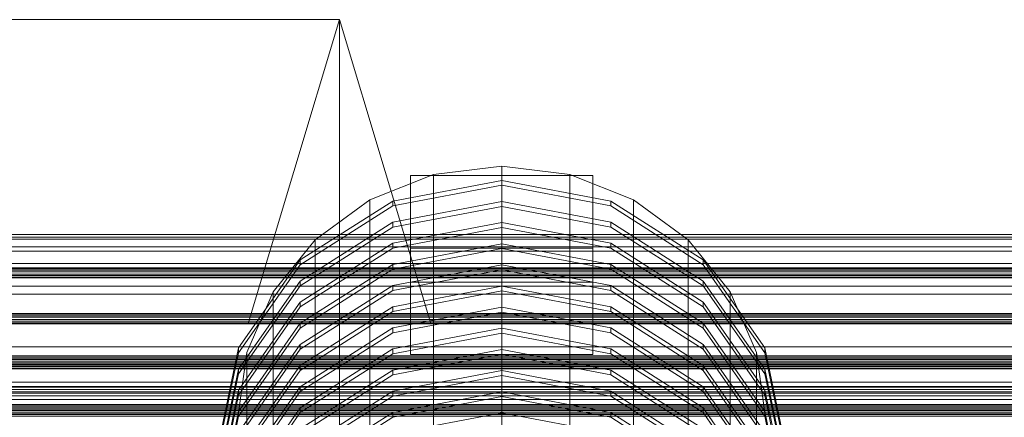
# Model space of a CAD drawing. Header units: millimetres. Extents: x -4738 to 65662, y -68080 to 6847.
# Tile 376 of 656: x 392 to 878, y -32496 to -32300. Entities that reach past the tile are written whole.
import ezdxf

# ---------------------------------------------------------------- set-up
doc = ezdxf.new("R2010")
doc.units = ezdxf.units.MM
for name, color, linetype, lineweight in [('COTAS_P', 1, 'Continuous', 0), ('frontal_C02', 7, 'Continuous', 0), ('frontal_C03', 7, 'Continuous', 0), ('frontal_C03-dry', 7, 'Continuous', 0)]:
    doc.layers.add(name, color=color, linetype=linetype, lineweight=lineweight)
doc.dimstyles.new('R19_100', dxfattribs={"dimtxt": 250, "dimasz": 150, "dimexe": 150, "dimexo": 80, "dimgap": 100, "dimtad": 1, "dimtih": 1, "dimtoh": 1, "dimdsep": 46, "dimcen": 0.09, "dimadec": 0, "dimazin": 0, "dimtfac": 1, "dimtdec": 4, "dimtofl": 0, "dimtmove": 0, "dimatfit": 3, "dimfxl": 1, "dimtolj": 1, "dimtzin": 0, "dimarcsym": 0})

# ---------------------------------------------------------------- blocks, each defined once
blk = doc.blocks.new('DIM_R30_49')
at = {"layer": 'COTAS_P'}
for p, q in [((-150, -32300), (550, -32300)), ((550, -32300), (505, -32450)), ((550, -34900), (550, -32300)), ((550, -32300), (595, -32450)), ((550, -34900), (505, -34750)), ((550, -34900), (595, -34750)), ((-150, -34900), (550, -34900))]:
    blk.add_line(p, q, dxfattribs=at)
blk.add_text('2600 P', height=250, rotation=90, dxfattribs=at).set_placement((450, -33600))

msp = doc.modelspace()

# ---------------------------------------------------------------- linework, layer by layer
at = {"layer": 'frontal_C02'}
for p, q in [((630, -32372.27), (596.354, -32376.499)), ((663.646, -32376.499), (630, -32372.27)), ((630, -32515.335), (630, -32372.27)), ((596.354, -32376.499), (565, -32388.896)), ((585, -32412.762), (585, -32376.996)), ((585, -32376.996), (675, -32376.996)), ((585, -32429.496), (585, -32376.996)), ((596.354, -32519.564), (596.354, -32376.499)), ((695, -32388.896), (663.646, -32376.499)), ((663.646, -32519.564), (663.646, -32376.499)), ((675, -32376.996), (675, -32412.762)), ((675, -32376.996), (675, -32429.496)), ((630, -32379.332), (576.271, -32389.534)), ((576.271, -32391.918), (630, -32381.716)), ((683.729, -32389.534), (630, -32379.332)), ((630, -32381.716), (630, -32379.332)), ((630, -32381.716), (683.729, -32391.918)), ((576.271, -32389.534), (530.722, -32418.585)), ((565, -32388.896), (538.076, -32408.616)), ((565, -32531.96), (565, -32388.896)), ((576.271, -32391.918), (576.271, -32389.534)), ((630, -32389.764), (576.271, -32399.965)), ((683.729, -32399.965), (630, -32389.764)), ((630, -32392.148), (630, -32389.764)), ((729.278, -32418.585), (683.729, -32389.534)), ((683.729, -32391.918), (683.729, -32389.534)), ((721.924, -32408.616), (695, -32388.896)), ((695, -32531.96), (695, -32388.896)), ((530.722, -32420.97), (576.271, -32391.918)), ((576.271, -32402.35), (630, -32392.148)), ((630, -32392.148), (683.729, -32402.35)), ((683.729, -32391.918), (729.278, -32420.97)), ((576.271, -32399.965), (530.722, -32429.017)), ((576.271, -32402.35), (576.271, -32399.965)), ((630, -32400.196), (576.271, -32410.397)), ((683.729, -32410.397), (630, -32400.196)), ((630, -32402.58), (630, -32400.196)), ((729.278, -32429.017), (683.729, -32399.965)), ((683.729, -32402.35), (683.729, -32399.965)), ((530.722, -32431.401), (576.271, -32402.35)), ((576.271, -32412.782), (630, -32402.58)), ((630, -32402.58), (683.729, -32412.782)), ((683.729, -32402.35), (729.278, -32431.401)), ((538.076, -32408.616), (517.417, -32434.316)), ((576.271, -32410.397), (530.722, -32439.449)), ((538.076, -32551.681), (538.076, -32408.616)), ((576.271, -32412.782), (576.271, -32410.397)), ((630, -32410.627), (576.271, -32420.829)), ((683.729, -32420.829), (630, -32410.627)), ((630, -32413.012), (630, -32410.627)), ((729.278, -32439.449), (683.729, -32410.397)), ((683.729, -32412.782), (683.729, -32410.397)), ((742.583, -32434.316), (721.924, -32408.616)), ((721.924, -32551.681), (721.924, -32408.616)), ((530.722, -32441.833), (576.271, -32412.782)), ((576.271, -32423.213), (630, -32413.012)), ((675, -32412.762), (585, -32412.762)), ((585, -32412.762), (585, -32465.263)), ((630, -32413.012), (683.729, -32423.213)), ((675, -32465.263), (675, -32412.762)), ((683.729, -32412.782), (729.278, -32441.833)), ((530.722, -32418.585), (500.287, -32462.064)), ((530.722, -32420.97), (530.722, -32418.585)), ((576.271, -32420.829), (530.722, -32449.881)), ((576.271, -32423.213), (576.271, -32420.829)), ((729.278, -32449.881), (683.729, -32420.829)), ((683.729, -32423.213), (683.729, -32420.829)), ((759.713, -32462.064), (729.278, -32418.585)), ((729.278, -32420.97), (729.278, -32418.585)), ((500.287, -32464.448), (530.722, -32420.97)), ((530.722, -32452.265), (576.271, -32423.213)), ((630, -32421.059), (576.271, -32431.261)), ((576.271, -32433.645), (630, -32423.444)), ((683.729, -32431.261), (630, -32421.059)), ((630, -32423.444), (630, -32421.059)), ((630, -32423.444), (683.729, -32433.645)), ((683.729, -32423.213), (729.278, -32452.265)), ((729.278, -32420.97), (759.713, -32464.448)), ((530.722, -32429.017), (500.287, -32472.496)), ((530.722, -32431.401), (530.722, -32429.017)), ((675, -32429.496), (585, -32429.496)), ((585, -32429.496), (585, -32465.263)), ((675, -32465.263), (675, -32429.496)), ((759.713, -32472.496), (729.278, -32429.017)), ((729.278, -32431.401), (729.278, -32429.017)), ((500.287, -32474.88), (530.722, -32431.401)), ((517.417, -32434.316), (504.43, -32464.245)), ((517.417, -32577.381), (517.417, -32434.316)), ((576.271, -32431.261), (530.722, -32460.312)), ((530.722, -32462.697), (576.271, -32433.645)), ((576.271, -32433.645), (576.271, -32431.261)), ((630, -32431.491), (576.271, -32441.693)), ((576.271, -32444.077), (630, -32433.876)), ((683.729, -32441.693), (630, -32431.491)), ((630, -32433.876), (630, -32431.491)), ((630, -32433.876), (683.729, -32444.077)), ((729.278, -32460.312), (683.729, -32431.261)), ((683.729, -32433.645), (683.729, -32431.261)), ((683.729, -32433.645), (729.278, -32462.697)), ((729.278, -32431.401), (759.713, -32474.88)), ((755.57, -32464.245), (742.583, -32434.316)), ((742.583, -32577.381), (742.583, -32434.316)), ((530.722, -32439.449), (500.287, -32482.928)), ((530.722, -32441.833), (530.722, -32439.449)), ((759.713, -32482.928), (729.278, -32439.449)), ((729.278, -32441.833), (729.278, -32439.449)), ((500.287, -32485.312), (530.722, -32441.833)), ((576.271, -32441.693), (530.722, -32470.744)), ((530.722, -32473.129), (576.271, -32444.077)), ((576.271, -32444.077), (576.271, -32441.693)), ((630, -32441.923), (576.271, -32452.124)), ((576.271, -32454.509), (630, -32444.307)), ((683.729, -32452.124), (630, -32441.923)), ((630, -32444.307), (630, -32441.923)), ((630, -32444.307), (683.729, -32454.509)), ((729.278, -32470.744), (683.729, -32441.693)), ((683.729, -32444.077), (683.729, -32441.693)), ((683.729, -32444.077), (729.278, -32473.129)), ((729.278, -32441.833), (759.713, -32485.312)), ((530.722, -32449.881), (500.287, -32493.359)), ((530.722, -32452.265), (530.722, -32449.881)), ((759.713, -32493.359), (729.278, -32449.881)), ((729.278, -32452.265), (729.278, -32449.881)), ((500.287, -32495.744), (530.722, -32452.265)), ((576.271, -32452.124), (530.722, -32481.176)), ((530.722, -32483.561), (576.271, -32454.509)), ((576.271, -32454.509), (576.271, -32452.124)), ((630, -32452.355), (576.271, -32462.556)), ((576.271, -32464.941), (630, -32454.739)), ((683.729, -32462.556), (630, -32452.355)), ((630, -32454.739), (630, -32452.355)), ((630, -32454.739), (683.729, -32464.941)), ((729.278, -32481.176), (683.729, -32452.124)), ((683.729, -32454.509), (683.729, -32452.124)), ((683.729, -32454.509), (729.278, -32483.561)), ((729.278, -32452.265), (759.713, -32495.744)), ((500.287, -32462.064), (489.6, -32513.351)), ((489.6, -32515.735), (500.287, -32464.448)), ((504.43, -32464.245), (500, -32496.362)), ((530.722, -32460.312), (500.287, -32503.791)), ((500.287, -32464.448), (500.287, -32462.064)), ((500.287, -32506.176), (530.722, -32462.697)), ((504.43, -32607.309), (504.43, -32464.245)), ((530.722, -32462.697), (530.722, -32460.312)), ((576.271, -32462.556), (530.722, -32491.608)), ((576.271, -32464.941), (576.271, -32462.556)), ((630, -32462.787), (576.271, -32472.988)), ((683.729, -32472.988), (630, -32462.787)), ((630, -32465.171), (630, -32462.787)), ((729.278, -32491.608), (683.729, -32462.556)), ((683.729, -32464.941), (683.729, -32462.556)), ((759.713, -32503.791), (729.278, -32460.312)), ((729.278, -32462.697), (729.278, -32460.312)), ((729.278, -32462.697), (759.713, -32506.176)), ((760, -32496.362), (755.57, -32464.245)), ((755.57, -32607.309), (755.57, -32464.245)), ((770.4, -32513.351), (759.713, -32462.064)), ((759.713, -32464.448), (759.713, -32462.064)), ((759.713, -32464.448), (770.4, -32515.735)), ((530.722, -32493.992), (576.271, -32464.941)), ((576.271, -32475.372), (630, -32465.171)), ((585, -32465.263), (675, -32465.263)), ((630, -32465.171), (683.729, -32475.372)), ((683.729, -32464.941), (729.278, -32493.992)), ((500.287, -32472.496), (489.6, -32523.783)), ((530.722, -32470.744), (500.287, -32514.223)), ((500.287, -32474.88), (500.287, -32472.496)), ((500.287, -32516.608), (530.722, -32473.129)), ((530.722, -32473.129), (530.722, -32470.744)), ((576.271, -32472.988), (530.722, -32502.04)), ((576.271, -32475.372), (576.271, -32472.988)), ((630, -32473.218), (576.271, -32483.42)), ((683.729, -32483.42), (630, -32473.218)), ((630, -32475.603), (630, -32473.218)), ((729.278, -32502.04), (683.729, -32472.988)), ((683.729, -32475.372), (683.729, -32472.988)), ((759.713, -32514.223), (729.278, -32470.744)), ((729.278, -32473.129), (729.278, -32470.744)), ((729.278, -32473.129), (759.713, -32516.608)), ((770.4, -32523.783), (759.713, -32472.496)), ((759.713, -32474.88), (759.713, -32472.496)), ((489.6, -32526.167), (500.287, -32474.88)), ((530.722, -32504.424), (576.271, -32475.372)), ((576.271, -32485.804), (630, -32475.603)), ((630, -32475.603), (683.729, -32485.804)), ((683.729, -32475.372), (729.278, -32504.424)), ((759.713, -32474.88), (770.4, -32526.167)), ((500.287, -32482.928), (489.6, -32534.214)), ((530.722, -32481.176), (500.287, -32524.655)), ((500.287, -32485.312), (500.287, -32482.928)), ((500.287, -32527.039), (530.722, -32483.561)), ((530.722, -32483.561), (530.722, -32481.176)), ((576.271, -32483.42), (530.722, -32512.472)), ((576.271, -32485.804), (576.271, -32483.42)), ((630, -32483.65), (576.271, -32493.852)), ((683.729, -32493.852), (630, -32483.65)), ((630, -32486.035), (630, -32483.65)), ((729.278, -32512.472), (683.729, -32483.42)), ((683.729, -32485.804), (683.729, -32483.42)), ((759.713, -32524.655), (729.278, -32481.176)), ((729.278, -32483.561), (729.278, -32481.176)), ((729.278, -32483.561), (759.713, -32527.039)), ((770.4, -32534.214), (759.713, -32482.928)), ((759.713, -32485.312), (759.713, -32482.928)), ((489.6, -32536.599), (500.287, -32485.312)), ((530.722, -32514.856), (576.271, -32485.804)), ((576.271, -32496.236), (630, -32486.035)), ((630, -32486.035), (683.729, -32496.236)), ((683.729, -32485.804), (729.278, -32514.856)), ((759.713, -32485.312), (770.4, -32536.599)), ((500.287, -32493.359), (489.6, -32544.646)), ((530.722, -32491.608), (500.287, -32535.087)), ((500.287, -32495.744), (500.287, -32493.359)), ((530.722, -32493.992), (530.722, -32491.608)), ((759.713, -32535.087), (729.278, -32491.608)), ((729.278, -32493.992), (729.278, -32491.608)), ((770.4, -32544.646), (759.713, -32493.359)), ((759.713, -32495.744), (759.713, -32493.359)), ((489.6, -32547.031), (500.287, -32495.744)), ((500.287, -32537.471), (530.722, -32493.992)), ((576.271, -32493.852), (530.722, -32522.903)), ((530.722, -32525.288), (576.271, -32496.236)), ((576.271, -32496.236), (576.271, -32493.852)), ((630, -32494.082), (576.271, -32504.283)), ((683.729, -32504.283), (630, -32494.082)), ((630, -32496.466), (630, -32494.082)), ((729.278, -32522.903), (683.729, -32493.852)), ((683.729, -32496.236), (683.729, -32493.852)), ((683.729, -32496.236), (729.278, -32525.288)), ((729.278, -32493.992), (759.713, -32537.471)), ((759.713, -32495.744), (770.4, -32547.031))]:
    msp.add_line(p, q, dxfattribs=at)
at = {"layer": 'frontal_C03'}
for p, q in [((1250, -32406.043), (-1250, -32406.043)), ((1250, -32407.295), (-1250, -32407.295)), ((1250, -32408.401), (-1250, -32408.401)), ((1250, -32412.11), (-1250, -32412.11)), ((1250, -32414.28), (-1250, -32414.28)), ((1250, -32420.303), (-1250, -32420.303)), ((1250, -32422.576), (-1250, -32422.576)), ((1250, -32422.892), (-1250, -32422.892)), ((1250, -32423.452), (-1250, -32423.452)), ((1250, -32423.686), (-1250, -32423.686)), ((-1250, -32424.451), (1250, -32424.451)), ((1250, -32425.573), (-1250, -32425.573)), ((1250, -32426.338), (-1250, -32426.338)), ((1250, -32427.132), (-1250, -32427.132)), ((1250, -32427.448), (-1250, -32427.448)), ((1250, -32431.558), (-1250, -32431.558)), ((1250, -32435.566), (-1250, -32435.566)), ((1250, -32445.033), (-1250, -32445.033)), ((1250, -32445.35), (-1250, -32445.35)), ((1250, -32445.443), (-1250, -32445.443)), ((1250, -32446.144), (-1250, -32446.144)), ((-1250, -32446.908), (1250, -32446.908)), ((1250, -32448.031), (-1250, -32448.031)), ((1250, -32448.795), (-1250, -32448.795)), ((1250, -32449.589), (-1250, -32449.589)), ((1250, -32449.906), (-1250, -32449.906)), ((1250, -32450.157), (-1250, -32450.157)), ((1250, -32461.425), (-1250, -32461.425)), ((1250, -32466.663), (-1250, -32466.663)), ((1250, -32467.491), (-1250, -32467.491)), ((1250, -32467.808), (-1250, -32467.808)), ((1250, -32468.602), (-1250, -32468.602)), ((-1250, -32469.366), (1250, -32469.366)), ((1250, -32470.489), (-1250, -32470.489)), ((1250, -32471.253), (-1250, -32471.253)), ((1250, -32472.047), (-1250, -32472.047)), ((1250, -32472.363), (-1250, -32472.363)), ((-1250, -32478.89), (1250, -32478.89)), ((1495, -32481.073), (-1495, -32481.073)), ((1495, -32481.485), (-1495, -32481.485)), ((1495, -32482.513), (-1495, -32482.513)), ((1495, -32483.71), (-1495, -32483.71)), ((1495, -32485.665), (-1495, -32485.665)), ((1495, -32487.529), (-1495, -32487.529)), ((1250, -32484.45), (-1250, -32484.45)), ((1495, -32490.221), (-1495, -32490.221)), ((1495, -32492.569), (-1495, -32492.569)), ((1250, -32489.949), (-1250, -32489.949)), ((1250, -32490.265), (-1250, -32490.265)), ((1250, -32491.059), (-1250, -32491.059)), ((-1250, -32491.823), (1250, -32491.823)), ((1250, -32492.946), (-1250, -32492.946)), ((1250, -32493.71), (-1250, -32493.71)), ((-1495, -32495.733), (1495, -32495.733)), ((1250, -32494.504), (-1250, -32494.504)), ((1250, -32494.821), (-1250, -32494.821))]:
    msp.add_line(p, q, dxfattribs=at)
at = {"layer": 'frontal_C03-dry'}
for p, q in [((-1290, -32466), (1290, -32466)), ((1290, -32470), (-1290, -32470))]:
    msp.add_line(p, q, dxfattribs=at)

# ---------------------------------------------------------------- dimensions: what is measured, and where the dimension line sits
at = {"layer": 'COTAS_P'}
dim = msp.add_aligned_dim(p1=(-150, -34900), p2=(-150, -32300), distance=-700, text='<> P', dimstyle='R19_100', dxfattribs=at)
dim.commit()
dim.dimension.update_dxf_attribs({"geometry": 'DIM_R30_49', "text_midpoint": (550, -33600)})

doc.saveas('drawing.dxf')
